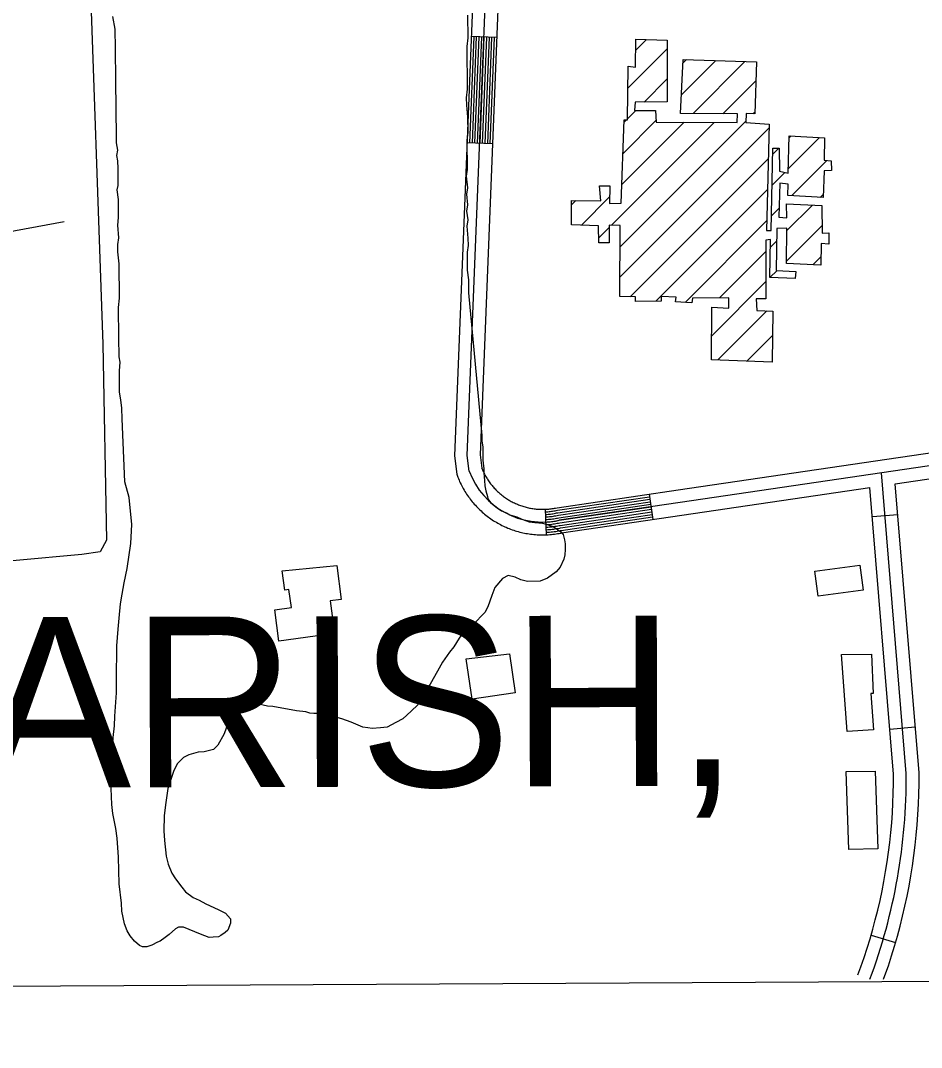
# Model space of a CAD drawing. Extents: x 3445503 to 3483459, y 540493 to 566012.
# Drawn here: x 3463733 to 3464790, y 545885 to 547090 of the extents above; entities that cross this region are included whole.
import ezdxf

# ---------------------------------------------------------------- set-up
doc = ezdxf.new("R2010")
doc.units = 0
for name, color, linetype in [('V-BLDG-OTLN', 7, 'Continuous'), ('V-DTCH-CNTR', 7, 'Continuous'), ('V-GRID-FRAM', 7, 'Continuous'), ('V-ROAD-CNTR', 7, 'Continuous'), ('V-SITE-VEGE', 7, 'Continuous'), ('V-TOPO-GNAM-IDEN', 7, 'Continuous'), ('V-TOPO-SHOR', 7, 'Continuous')]:
    doc.layers.add(name, color=color, linetype=linetype)

msp = doc.modelspace()

# ---------------------------------------------------------------- linework, layer by layer
at = {"layer": 'V-BLDG-OTLN'}
for p, q in [((3464445.9, 547010.4), (3464492.1, 547056.6)), ((3464454.9, 547054.8), (3464467.9, 547067.7)), ((3464510.6, 547039.7), (3464514.9, 547044)), ((3464508.7, 547002.6), (3464549.1, 547042.9)), ((3464522.4, 546980.8), (3464583.3, 547041.8)), ((3464465.2, 546994.3), (3464492.1, 547021.3)), ((3464557.4, 546980.5), (3464596.3, 547019.4)), ((3464445.5, 546974.6), (3464455.1, 546984.2)), ((3464436.8, 546824.5), (3464584.6, 546972.3)), ((3464440.2, 546934), (3464479.2, 546973)), ((3464441.5, 546970.7), (3464444.2, 546973.3)), ((3464592.9, 546980.7), (3464595.1, 546982.8)), ((3464426.7, 546849.8), (3464547.3, 546970.4)), ((3464436.5, 546788.9), (3464611.6, 546964)), ((3464438.9, 546897.4), (3464512.1, 546970.5)), ((3464634.1, 546915.8), (3464670.9, 546952.6)), ((3464634.9, 546952), (3464637.6, 546954.6)), ((3464615.8, 546932.8), (3464623, 546940)), ((3464448.8, 546765.8), (3464610.7, 546927.8)), ((3464638.2, 546884.5), (3464679.5, 546925.8)), ((3464615.1, 546896.7), (3464630.1, 546911.8)), ((3464478.9, 546760.5), (3464609.8, 546891.5)), ((3464379.7, 546873.5), (3464384.8, 546878.6)), ((3464391.3, 546849.8), (3464424.5, 546882.9)), ((3464671.4, 546882.4), (3464675.3, 546886.2)), ((3464614.3, 546860.7), (3464623.3, 546869.6)), ((3464632.4, 546843.4), (3464662.4, 546873.4)), ((3464513, 546759.3), (3464608.9, 546855.2)), ((3464411.7, 546834.8), (3464423.9, 546847)), ((3464632.2, 546807.8), (3464674, 546849.6)), ((3464613.2, 546824.1), (3464620.6, 546831.6)), ((3464553.5, 546764.5), (3464608, 546819)), ((3464663, 546803.3), (3464672.4, 546812.6)), ((3464612.7, 546788.3), (3464621.2, 546796.8)), ((3464544.3, 546719.9), (3464608, 546783.6)), ((3464551.5, 546691.7), (3464609, 546749.3)), ((3464585.4, 546690.3), (3464615.5, 546720.4))]:
    msp.add_line(p, q, dxfattribs=at)
for points in [[(3464510.8, 547044.2), (3464597, 547041.3), (3464595, 546980.6), (3464584.7, 546980.9), (3464584.5, 546970.3), (3464611.7, 546968.4), (3464608.6, 546843.7), (3464614, 546843.7), (3464615.9, 546940), (3464623.6, 546940.1), (3464624, 546913.1), (3464634, 546910.9), (3464635, 546954.8), (3464676.6, 546952.2), (3464676.1, 546926.1), (3464684.6, 546925.4), (3464684.7, 546913.8), (3464676.3, 546913.7), (3464675.1, 546882.2), (3464633.5, 546884.8), (3464634.1, 546897.8), (3464624.1, 546899.3), (3464623.1, 546859.2), (3464632.3, 546858.6), (3464632.1, 546874.7), (3464673.7, 546872.9), (3464674.1, 546840.6), (3464681.8, 546840.7), (3464681.9, 546827.6), (3464672.7, 546828.3), (3464672.2, 546802.9), (3464632.2, 546804.7), (3464632.4, 546846.3), (3464620.9, 546846.1), (3464620, 546796.8), (3464643.1, 546795.6), (3464642.4, 546787.1), (3464612.4, 546788.3), (3464613.4, 546832.9), (3464608, 546832.1), (3464608, 546763.6), (3464596.5, 546763.5), (3464597.4, 546749.6), (3464615.9, 546749.1), (3464615.1, 546689), (3464544.2, 546692), (3464544.3, 546753.6), (3464564.3, 546752.3), (3464564.2, 546764.6), (3464521.8, 546764.1), (3464521.1, 546758.7), (3464501.9, 546760), (3464502.6, 546765.4), (3464484.9, 546766), (3464484.9, 546760.6), (3464454.9, 546760.2), (3464454.8, 546765.6), (3464436.4, 546766.2), (3464436.9, 546849.3), (3464423.8, 546849.9), (3464424.1, 546829.1), (3464411.8, 546829), (3464411.5, 546849), (3464379.9, 546850.2), (3464379.6, 546878.6), (3464414.2, 546878.3), (3464412.5, 546896), (3464424.8, 546896.1), (3464424.3, 546875.3), (3464438.1, 546875.5), (3464441.6, 546973.3), (3464445.4, 546973.3), (3464446.2, 547036.5), (3464454.7, 547035), (3464455.1, 547068.1), (3464492, 547067), (3464492.1, 546994.7), (3464454.4, 546994.2), (3464453.8, 546984.2), (3464478.4, 546984.5), (3464479.3, 546970.7), (3464574, 546970.2), (3464574.7, 546980.3), (3464507.7, 546981)], [(3464104.2, 546450.7), (3464109.3, 546410.7), (3464096.5, 546409.1), (3464101.7, 546370.7), (3464036.4, 546361.9), (3464031.5, 546398.5), (3464051, 546401.2), (3464048.1, 546422.4), (3464043.4, 546421.8), (3464040.3, 546444.4)], [(3464665.3, 546443.9), (3464718.3, 546450.9), (3464722.1, 546421.7), (3464669.1, 546414.8)], [(3464307.1, 546346.9), (3464313.8, 546301.1), (3464263.2, 546293.7), (3464256.2, 546341.3)], [(3464731.9, 546346.5), (3464733.6, 546300.4), (3464730.9, 546300.3), (3464734, 546258), (3464703.2, 546255.8), (3464696.7, 546346.1)], [(3464736.3, 546209.2), (3464739.3, 546118.4), (3464705.1, 546117.3), (3464702, 546208.8)]]:
    msp.add_lwpolyline(points, close=True, dxfattribs=at)
at = {"layer": 'V-DTCH-CNTR'}
msp.add_lwpolyline([(3462820.3, 546670.5), (3463207.6, 546745.4), (3463492.2, 546800.3), (3463784.3, 546854.1)], dxfattribs=at)
at = {"layer": 'V-GRID-FRAM'}
msp.add_lwpolyline([(3449565.1, 564068.2), (3481202, 564229.3), (3481302.5, 546046.4), (3449649.7, 545885.3), (3449565.1, 564068.2)], dxfattribs=at)
at = {"layer": 'V-ROAD-CNTR'}
for p, q in [((3464292, 547070), (3464262, 547071.2)), ((3464287, 546945.1), (3464257, 546946.3)), ((3464470.9, 546534.3), (3464475.3, 546504.6)), ((3464348.9, 546516.6), (3464349.9, 546486.6)), ((3464732.8, 546507.9), (3464762.7, 546510.4)), ((3464753.3, 546258.7), (3464783.2, 546261.2)), ((3464731.3, 546016.9), (3464760.1, 546008.5))]:
    msp.add_line(p, q, dxfattribs=at)
for points in [[(3464281.8, 547565.9), (3464242.3, 546579.2), (3464245.1, 546557.6), (3464246.3, 546554.2), (3464247.1, 546552.5), (3464247.8, 546550.8), (3464248.5, 546549.1), (3464249.3, 546547.4), (3464250.1, 546545.7), (3464251, 546544.1), (3464251.9, 546542.4), (3464252.8, 546540.8), (3464253.7, 546539.1), (3464254.6, 546537.6), (3464255.6, 546536), (3464256.7, 546534.4), (3464257.7, 546532.8), (3464258.8, 546531.3), (3464259.9, 546529.8), (3464261, 546528.3), (3464262.1, 546526.9), (3464263.3, 546525.4), (3464264.5, 546524), (3464265.7, 546522.6), (3464267, 546521.2), (3464268.3, 546519.8), (3464269.5, 546518.5), (3464270.9, 546517.2), (3464272.2, 546515.9), (3464273.6, 546514.6), (3464275, 546513.3), (3464276.4, 546512.1), (3464277.8, 546510.9)], [(3464259.7, 546561.2), (3464257.4, 546579.8), (3464296.8, 547566.2)], [(3464311.8, 547566.6), (3464272.4, 546580.5), (3464274.4, 546564.9), (3464274.3, 546565.2), (3464274.8, 546564), (3464275.3, 546562.7), (3464275.8, 546561.5), (3464276.4, 546560.3), (3464277, 546559.1), (3464277.6, 546557.9), (3464278.2, 546556.7), (3464278.9, 546555.6), (3464279.5, 546554.4), (3464280.3, 546553.2), (3464281, 546552.1), (3464281.7, 546551), (3464282.4, 546549.9), (3464283.2, 546548.7), (3464284, 546547.7), (3464284.8, 546546.6), (3464285.6, 546545.5), (3464286.5, 546544.5), (3464287.3, 546543.4), (3464288.2, 546542.4), (3464289.1, 546541.5), (3464290, 546540.5), (3464291, 546539.5), (3464291.9, 546538.6), (3464292.9, 546537.6), (3464293.9, 546536.7), (3464294.8, 546535.8), (3464295.8, 546534.9), (3464296.9, 546534.1)], [(3468776.9, 547515.8), (3468721.5, 547476.3), (3468052.2, 547267.2), (3467626.4, 547147.1), (3466965.2, 546956.1), (3466472, 546821.3), (3465929.6, 546727), (3465623.3, 546679.5), (3464930.1, 546586.6), (3464507.2, 546524.5), (3464365.4, 546503.6)], [(3464265, 547071.1), (3464260, 546946.2)], [(3464268, 547071), (3464263, 546946.1)], [(3464271, 547070.8), (3464266, 546945.9)], [(3464274, 547070.7), (3464269, 546945.8)], [(3464277, 547070.6), (3464272, 546945.7)], [(3464280, 547070.5), (3464275, 546945.6)], [(3464283, 547070.4), (3464278, 546945.5)], [(3464286, 547070.2), (3464281, 546945.3)], [(3464289, 547070.1), (3464284, 546945.2)], [(3464759.7, 546546.4), (3464932.2, 546571.7), (3465625.5, 546664.6), (3465932, 546712.2), (3466475.2, 546806.7), (3466526, 546820.5)], [(3464296.9, 546534.1), (3464298, 546533.2), (3464299, 546532.4), (3464300, 546531.6), (3464301.2, 546530.8), (3464302.3, 546530), (3464303.3, 546529.3), (3464304.5, 546528.5), (3464305.7, 546527.8), (3464306.8, 546527.1), (3464307.9, 546526.5), (3464309.1, 546525.8), (3464310.3, 546525.2), (3464311.5, 546524.6), (3464312.7, 546524), (3464313.9, 546523.4), (3464315.2, 546522.9), (3464316.4, 546522.4), (3464317.6, 546521.9), (3464318.9, 546521.4), (3464320.1, 546520.9), (3464321.4, 546520.5), (3464322.6, 546520.1), (3464324, 546519.7), (3464325.3, 546519.3), (3464326.5, 546518.9), (3464327.8, 546518.6), (3464329.2, 546518.3), (3464330.5, 546518), (3464331.8, 546517.8), (3464333.1, 546517.6), (3464334.5, 546517.3), (3464335.8, 546517.1), (3464337.1, 546517), (3464338.4, 546516.8), (3464339.8, 546516.7), (3464341.1, 546516.6), (3464342.4, 546516.6), (3464343.8, 546516.5), (3464345.1, 546516.5), (3464346.5, 546516.5), (3464347.8, 546516.5), (3464349.2, 546516.6), (3464350.5, 546516.6), (3464351.8, 546516.7), (3464353.2, 546516.8), (3464354.5, 546517), (3464355.9, 546517.1), (3464357.1, 546517.3), (3464358.5, 546517.5), (3464359.8, 546517.8), (3464361.1, 546518), (3464362.8, 546518.4), (3464505, 546539.3), (3464928.1, 546601.4)], [(3464772.6, 546206.6), (3464743.6, 546559.2)], [(3464277.8, 546510.9), (3464279.2, 546509.8), (3464280.7, 546508.6), (3464282.2, 546507.5), (3464283.7, 546506.4), (3464285.2, 546505.3), (3464286.8, 546504.2), (3464288.4, 546503.2), (3464289.9, 546502.3), (3464291.6, 546501.3), (3464293.2, 546500.4), (3464294.8, 546499.4), (3464296.4, 546498.6), (3464298.1, 546497.7), (3464299.8, 546496.9), (3464301.5, 546496.1), (3464303.2, 546495.4), (3464304.9, 546494.6), (3464306.6, 546493.9), (3464308.3, 546493.3), (3464310.1, 546492.6), (3464311.9, 546492), (3464313.7, 546491.4), (3464315.4, 546490.9), (3464317.2, 546490.4), (3464319, 546489.9), (3464320.9, 546489.4), (3464322.6, 546489), (3464324.5, 546488.6), (3464326.3, 546488.3), (3464328.2, 546488), (3464330, 546487.7), (3464331.8, 546487.4), (3464333.7, 546487.2), (3464335.6, 546487), (3464337.4, 546486.8), (3464339.3, 546486.7), (3464341.2, 546486.6), (3464343, 546486.5), (3464344.9, 546486.5), (3464346.8, 546486.5), (3464348.6, 546486.5), (3464350.5, 546486.6), (3464352.3, 546486.7), (3464354.2, 546486.8), (3464356.1, 546487), (3464357.9, 546487.2), (3464359.7, 546487.4), (3464361.6, 546487.7), (3464363.5, 546488), (3464365.3, 546488.3), (3464367.1, 546488.6), (3464368.1, 546488.8), (3464509.3, 546509.6), (3464730, 546542)], [(3464715.9, 545970.4), (3464719.4, 545979.8), (3464723.1, 545990.7), (3464726.8, 546001.7), (3464730.1, 546012.7), (3464733.3, 546023.9), (3464736.3, 546035), (3464739.2, 546046.3), (3464741.8, 546057.5), (3464744.2, 546068.8), (3464746.4, 546080.1), (3464748.4, 546091.5), (3464750.3, 546102.9), (3464751.9, 546114.3), (3464753.3, 546125.8), (3464754.5, 546137.3), (3464755.6, 546148.8), (3464756.4, 546160.3), (3464757, 546171.9), (3464757.4, 546183.4), (3464757.7, 546194.9), (3464757.6, 546206), (3464730, 546542)], [(3464746, 545965.3), (3464747.6, 545969.8), (3464751.6, 545981.1), (3464755.4, 545992.7), (3464758.9, 546004.2), (3464762.3, 546015.8), (3464765.4, 546027.5), (3464768.3, 546039.2), (3464771.1, 546050.9), (3464773.6, 546062.8), (3464775.9, 546074.6), (3464778, 546086.4), (3464779.9, 546098.4), (3464781.6, 546110.3), (3464783.1, 546122.4), (3464784.4, 546134.4), (3464785.5, 546146.3), (3464786.3, 546158.4), (3464786.9, 546170.5), (3464787.4, 546182.5), (3464787.7, 546194.6), (3464787.6, 546207.3), (3464759.7, 546546.4)], [(3464349, 546513.6), (3464349.3, 546513.6), (3464350.7, 546513.6), (3464352.1, 546513.7), (3464353.5, 546513.9), (3464354.9, 546514), (3464356.3, 546514.2), (3464357.6, 546514.4), (3464359, 546514.6), (3464360.4, 546514.8), (3464361.7, 546515.1), (3464363.3, 546515.4), (3464471.3, 546531.3)], [(3464349.1, 546510.6), (3464349.4, 546510.6), (3464350.9, 546510.6), (3464352.3, 546510.7), (3464353.7, 546510.9), (3464355.2, 546511), (3464356.6, 546511.2), (3464358, 546511.4), (3464359.5, 546511.6), (3464360.9, 546511.9), (3464362.3, 546512.2), (3464363.9, 546512.5), (3464471.8, 546528.4)], [(3464349.2, 546507.6), (3464349.6, 546507.6), (3464351, 546507.7), (3464352.5, 546507.8), (3464354, 546507.9), (3464355.5, 546508), (3464357, 546508.2), (3464358.5, 546508.4), (3464360, 546508.7), (3464361.5, 546508.9), (3464362.9, 546509.2), (3464364.4, 546509.5), (3464472.2, 546525.4)], [(3464349.3, 546504.6), (3464349.7, 546504.6), (3464351.2, 546504.7), (3464352.8, 546504.8), (3464354.3, 546504.9), (3464355.9, 546505.1), (3464357.4, 546505.2), (3464358.9, 546505.5), (3464360.5, 546505.7), (3464362, 546506), (3464363.5, 546506.3), (3464364.9, 546506.6), (3464472.7, 546522.4)], [(3464349.4, 546501.6), (3464349.8, 546501.6), (3464351.4, 546501.7), (3464353, 546501.8), (3464354.6, 546501.9), (3464356.2, 546502.1), (3464357.8, 546502.3), (3464359.4, 546502.5), (3464361, 546502.8), (3464362.5, 546503), (3464364.1, 546503.3), (3464365.4, 546503.6), (3464473.1, 546519.5)], [(3464349.5, 546498.6), (3464349.9, 546498.6), (3464351.6, 546498.7), (3464353.3, 546498.8), (3464354.9, 546498.9), (3464356.5, 546499.1), (3464358.2, 546499.3), (3464359.8, 546499.5), (3464361.5, 546499.8), (3464363.1, 546500.1), (3464364.7, 546500.4), (3464366, 546500.7), (3464473.5, 546516.5)], [(3464349.6, 546495.6), (3464350.1, 546495.6), (3464351.8, 546495.7), (3464353.5, 546495.8), (3464355.2, 546495.9), (3464356.9, 546496.1), (3464358.6, 546496.3), (3464360.3, 546496.6), (3464362, 546496.8), (3464363.6, 546497.1), (3464365.3, 546497.5), (3464366.5, 546497.7), (3464474, 546513.5)], [(3464349.7, 546492.6), (3464350.2, 546492.6), (3464352, 546492.7), (3464353.7, 546492.8), (3464355.5, 546493), (3464357.2, 546493.1), (3464359, 546493.3), (3464360.7, 546493.6), (3464362.5, 546493.9), (3464364.2, 546494.2), (3464365.9, 546494.5), (3464367, 546494.7), (3464474.4, 546510.6)], [(3464349.8, 546489.6), (3464350.3, 546489.6), (3464352.1, 546489.7), (3464354, 546489.8), (3464355.8, 546490), (3464357.5, 546490.2), (3464359.3, 546490.4), (3464361.2, 546490.6), (3464363, 546490.9), (3464364.7, 546491.2), (3464366.5, 546491.6), (3464367.6, 546491.8), (3464474.8, 546507.6)]]:
    msp.add_lwpolyline(points, dxfattribs=at)
for centre, radius, start, end in [((3464345.8, 546593.4), 91.9, 200.4904, 282.3271), ((3464095.6, 546201.7), 677, 339.5563, 0.4155)]:
    msp.add_arc(centre, radius, start, end, dxfattribs=at)
at = {"layer": 'V-SITE-VEGE'}
for points in [[(3463852.2, 546635), (3463850.9, 546645.1), (3463849.5, 546653.9), (3463849.2, 546679), (3463850.3, 546689.1), (3463849, 546695.3), (3463848.7, 546717.9), (3463848.3, 546753.1), (3463849.4, 546764.4), (3463849, 546804.6), (3463847.5, 546818.4), (3463847.4, 546827.2), (3463848.6, 546834.8), (3463847.2, 546849.9), (3463848.3, 546858.7), (3463848.1, 546880), (3463846.7, 546891.3), (3463847.9, 546896.4), (3463847.6, 546916.5), (3463847.5, 546925.3), (3463846.2, 546931.5), (3463847.4, 546937.8), (3463846, 546946.6), (3463845.9, 546952.9), (3463845.1, 547019.5), (3463844.7, 547057.2), (3463844.4, 547079.8), (3463841.7, 547094.8)], [(3464257.7, 547096), (3464258, 547069.6), (3464256.8, 547059.6), (3464257.4, 547009.3), (3464256.3, 546999.3), (3464256.4, 546990.5), (3464257.8, 546976.7), (3464258, 546959.1), (3464256.9, 546949), (3464257.3, 546915.1), (3464256.1, 546907.5), (3464257.6, 546893.7), (3464256.4, 546886.2), (3464257.8, 546873.6), (3464256.6, 546866.1), (3464258, 546856), (3464256.8, 546848.5), (3464258.3, 546834.7), (3464258.4, 546825.9), (3464257.2, 546818.3), (3464257.5, 546796.9), (3464258.9, 546785.7), (3464259, 546770.6), (3464274.7, 546603.2), (3464274.7, 546596.6), (3464275.6, 546590), (3464275.7, 546574.3), (3464276.7, 546563.9), (3464276.7, 546559.2), (3464277.7, 546550.2), (3464278.2, 546544), (3464279.1, 546538.3), (3464281, 546531.7), (3464281.5, 546528.8), (3464284.8, 546524.6), (3464292.9, 546518), (3464297.7, 546514.7), (3464303.4, 546512.3), (3464307.2, 546509.9), (3464315.7, 546507.6), (3464321.4, 546504.8), (3464330, 546502), (3464336.6, 546501), (3464345.6, 546500.1), (3464351.3, 546498.7), (3464358.4, 546496.3), (3464367.4, 546490.2), (3464369.8, 546486.9), (3464371.7, 546480.7), (3464372.2, 546476), (3464372.2, 546469.4), (3464371.8, 546463.2), (3464370.9, 546458), (3464366.6, 546448.5), (3464361.9, 546443.3), (3464351.5, 546435.6), (3464343, 546432.3), (3464328.3, 546431.8), (3464320.2, 546433.7), (3464313.6, 546437), (3464305.5, 546438.8), (3464298.9, 546435.5), (3464289.9, 546425), (3464286.1, 546415.5), (3464281.4, 546402.3), (3464278.1, 546395.6), (3464273.4, 546390.9), (3464264.9, 546381.3), (3464249.8, 546368), (3464247.9, 546365.2), (3464241.7, 546355.2), (3464236.5, 546349), (3464228.5, 546337.1), (3464222.4, 546326.7), (3464213.9, 546311.5), (3464207.8, 546301.5), (3464199.3, 546287.3), (3464191.7, 546279.7), (3464181.8, 546270.6), (3464173.7, 546266.3), (3464163.3, 546261.1), (3464155.7, 546260.1), (3464145.8, 546259.6)], [(3464145.8, 546259.6), (3464140.6, 546260.1), (3464134.9, 546261), (3464121.1, 546266.7), (3464110.2, 546270.9), (3464095.9, 546274.7), (3464088.8, 546275.6), (3464080.8, 546277), (3464077.5, 546277), (3464072.7, 546277.4), (3464068, 546278.8), (3464057.1, 546280.2), (3464029.1, 546285.4), (3464022.9, 546285.8), (3464006.3, 546289.6), (3463998.2, 546289.5), (3463989.2, 546286.7), (3463984.5, 546281.4), (3463976.5, 546265.3), (3463972.3, 546253), (3463964.7, 546239.7), (3463959.5, 546234.9), (3463948.6, 546232), (3463941.5, 546231.5), (3463930.6, 546228.7), (3463924.5, 546225.3), (3463917.4, 546218.2), (3463913.1, 546210.1), (3463909.4, 546199.7), (3463906.1, 546189.2), (3463903.3, 546169.8), (3463901.9, 546157), (3463901.5, 546139.4), (3463902, 546128.1), (3463904, 546109.6), (3463906.3, 546100.1), (3463910.6, 546089.7), (3463914.9, 546083.1), (3463922.5, 546073.1), (3463926.8, 546067.9), (3463935.9, 546061.3), (3463943, 546058), (3463950.6, 546053.8), (3463965.3, 546047.2), (3463973.8, 546042.9), (3463979.5, 546036.3), (3463979.6, 546031.1), (3463976.3, 546023), (3463973.4, 546020.2), (3463968.2, 546016.4), (3463965.4, 546014.9), (3463959.2, 546014.5), (3463954.5, 546014.4), (3463944.5, 546018.2), (3463924.6, 546026.2), (3463918.4, 546026.2), (3463915.1, 546024.3), (3463907.5, 546017.6), (3463902.8, 546014.3), (3463897.1, 546010), (3463893.8, 546008.6), (3463887.2, 546005.2), (3463881.5, 546003.3), (3463876.3, 546003.3), (3463873, 546004.7), (3463866.8, 546009.9), (3463862, 546016.1), (3463858.2, 546022.2), (3463855.4, 546030.3), (3463852, 546045), (3463851.5, 546054.4), (3463849.1, 546077.2), (3463848, 546108.5), (3463846.5, 546130.7), (3463845.1, 546142.1), (3463841.7, 546159.7), (3463840.2, 546170.1), (3463839.7, 546189), (3463839.7, 546203.7), (3463840.1, 546221.3), (3463840.1, 546227), (3463841.5, 546242.1), (3463841.9, 546248.8), (3463843.3, 546262.5), (3463843.7, 546273.9), (3463846, 546301.4), (3463845.9, 546328.4), (3463846.4, 546344.6), (3463846.3, 546356.4), (3463847.7, 546375.9), (3463849.1, 546388.7), (3463850.5, 546405.7), (3463852.3, 546417.1), (3463854.7, 546430.4), (3463858.4, 546447), (3463862.6, 546476.4), (3463863.9, 546498.7), (3463860.5, 546530.4), (3463855.7, 546548.9), (3463852.4, 546622.5), (3463852.2, 546635)]]:
    msp.add_lwpolyline(points, dxfattribs=at)
at = {"layer": 'V-TOPO-SHOR'}
msp.add_lwpolyline([(3463826.9, 547701.5), (3463812.9, 547190), (3463829.9, 546710.3), (3463833.9, 546480.4), (3463826.5, 546466.5), (3463805.2, 546463.7), (3463650.8, 546449.3), (3463644.6, 546446.8), (3463644.7, 546435.4), (3463704.3, 545965), (3463705.4, 545956.8)], dxfattribs=at)

# ---------------------------------------------------------------- texts
at = {"layer": 'V-TOPO-GNAM-IDEN'}
msp.add_text('PARISH,', height=200, rotation=0.1418, dxfattribs=at).set_placement((3463506.4, 546189.5))

doc.saveas('drawing.dxf')
